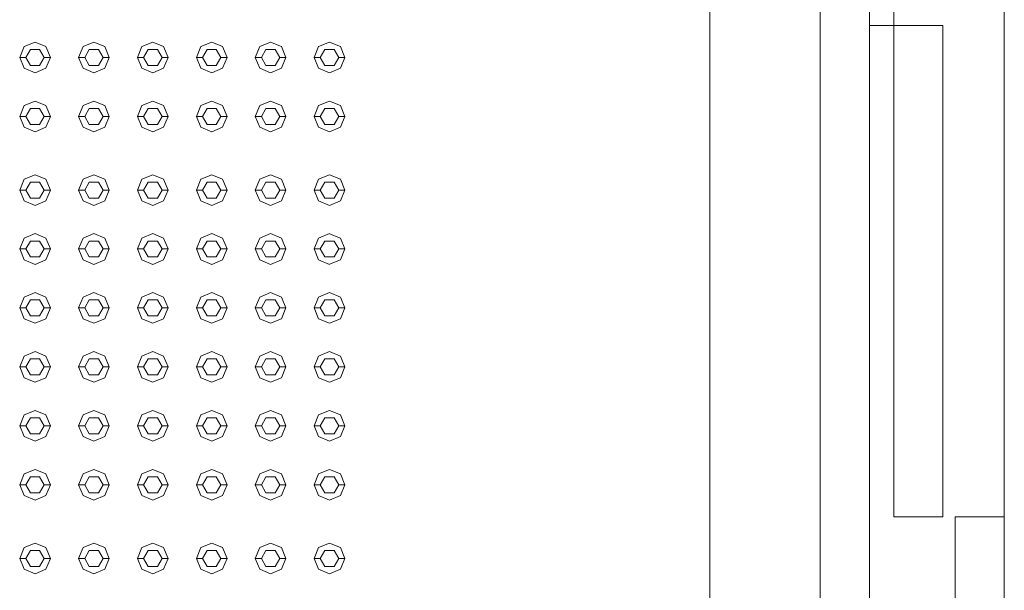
# Model space of a CAD drawing. Header units: millimetres. Extents: x -261 to 187, y -214 to 106.
# Tile 1035 of 1056: x -186.687 to -185.883, y 4.936 to 5.402. Entities that reach past the tile are written whole.
import ezdxf

# ---------------------------------------------------------------- set-up
doc = ezdxf.new("R2010")
doc.units = ezdxf.units.MM
doc.header["$LTSCALE"] = 0.005
doc.header["$MEASUREMENT"] = 0
doc.layers.add('IFC-Elemento construtivo genérico-Contorno', color=9, linetype='Continuous', lineweight=5)
doc.layers.add('IFC-Parede padrão-Contorno', color=9, linetype='Continuous', lineweight=5)

msp = doc.modelspace()

# ---------------------------------------------------------------- linework, layer by layer
at = {"layer": 'IFC-Elemento construtivo genérico-Contorno', "lineweight": 5}
for p, q in [((-185.88301, 4.59562), (-185.88301, 5.87305)), ((-186.03329, 4.44533), (-186.03329, 5.54744)), ((-185.99322, 4.44533), (-185.99322, 5.54743)), ((-185.97318, 5.39715), (-185.97318, 5.54298)), ((-185.99322, 5.39715), (-185.99293, 5.39715)), ((-185.99293, 5.39715), (-185.97318, 5.39715)), ((-185.97318, 5.39715), (-185.93429, 5.39715)), ((-185.97318, 5.38527), (-185.97318, 5.39715)), ((-185.93429, 5.39715), (-185.9331, 5.39715)), ((-185.9331, 5.00826), (-185.9331, 5.39715)), ((-186.68704, 5.37114), (-186.68337, 5.37999)), ((-186.68337, 5.37999), (-186.67452, 5.38366)), ((-186.67452, 5.38366), (-186.66566, 5.37999)), ((-186.66566, 5.37999), (-186.66199, 5.37114)), ((-186.63895, 5.37114), (-186.63528, 5.37999)), ((-186.63528, 5.37999), (-186.62642, 5.38366)), ((-186.62642, 5.38366), (-186.61757, 5.37999)), ((-186.61757, 5.37999), (-186.6139, 5.37114)), ((-186.59086, 5.37114), (-186.58719, 5.37999)), ((-186.58719, 5.37999), (-186.57833, 5.38366)), ((-186.57833, 5.38366), (-186.56948, 5.37999)), ((-186.56948, 5.37999), (-186.56581, 5.37114)), ((-186.54277, 5.37114), (-186.5391, 5.37999)), ((-186.5391, 5.37999), (-186.53024, 5.38366)), ((-186.53024, 5.38366), (-186.52139, 5.37999)), ((-186.52139, 5.37999), (-186.51772, 5.37114)), ((-186.49467, 5.37114), (-186.491, 5.37999)), ((-186.491, 5.37999), (-186.48215, 5.38366)), ((-186.48215, 5.38366), (-186.47329, 5.37999)), ((-186.47329, 5.37999), (-186.46963, 5.37114)), ((-186.44658, 5.37114), (-186.44291, 5.37999)), ((-186.44291, 5.37999), (-186.43406, 5.38366)), ((-186.43406, 5.38366), (-186.4252, 5.37999)), ((-186.4252, 5.37999), (-186.42153, 5.37114)), ((-185.97318, 4.99638), (-185.97318, 5.38527)), ((-186.68704, 5.37114), (-186.68203, 5.37114)), ((-186.68704, 5.37114), (-186.68337, 5.36228)), ((-186.68203, 5.37114), (-186.67827, 5.37764)), ((-186.68203, 5.37114), (-186.67827, 5.36463)), ((-186.67827, 5.37764), (-186.67076, 5.37764)), ((-186.67076, 5.37764), (-186.667, 5.37114)), ((-186.67076, 5.36463), (-186.667, 5.37114)), ((-186.667, 5.37114), (-186.66199, 5.37114)), ((-186.66566, 5.36228), (-186.66199, 5.37114)), ((-186.63895, 5.37114), (-186.63394, 5.37114)), ((-186.63895, 5.37114), (-186.63528, 5.36228)), ((-186.63394, 5.37114), (-186.63018, 5.37764)), ((-186.63394, 5.37114), (-186.63018, 5.36463)), ((-186.63018, 5.37764), (-186.62267, 5.37764)), ((-186.62267, 5.37764), (-186.61891, 5.37114)), ((-186.62267, 5.36463), (-186.61891, 5.37114)), ((-186.61891, 5.37114), (-186.6139, 5.37114)), ((-186.61757, 5.36228), (-186.6139, 5.37114)), ((-186.59086, 5.37114), (-186.58585, 5.37114)), ((-186.59086, 5.37114), (-186.58719, 5.36228)), ((-186.58585, 5.37114), (-186.58209, 5.37764)), ((-186.58585, 5.37114), (-186.58209, 5.36463)), ((-186.58209, 5.37764), (-186.57457, 5.37764)), ((-186.57457, 5.37764), (-186.57082, 5.37114)), ((-186.57457, 5.36463), (-186.57082, 5.37114)), ((-186.57082, 5.37114), (-186.56581, 5.37114)), ((-186.56948, 5.36228), (-186.56581, 5.37114)), ((-186.54277, 5.37114), (-186.53776, 5.37114)), ((-186.54277, 5.37114), (-186.5391, 5.36228)), ((-186.53776, 5.37114), (-186.534, 5.37764)), ((-186.53776, 5.37114), (-186.534, 5.36463)), ((-186.534, 5.37764), (-186.52649, 5.37764)), ((-186.52649, 5.37764), (-186.52273, 5.37114)), ((-186.52649, 5.36463), (-186.52273, 5.37114)), ((-186.52273, 5.37114), (-186.51772, 5.37114)), ((-186.52139, 5.36228), (-186.51772, 5.37114)), ((-186.49467, 5.37114), (-186.48966, 5.37114)), ((-186.49467, 5.37114), (-186.491, 5.36228)), ((-186.48966, 5.37114), (-186.48591, 5.37764)), ((-186.48966, 5.37114), (-186.48591, 5.36463)), ((-186.48591, 5.37764), (-186.47839, 5.37764)), ((-186.47839, 5.37764), (-186.47464, 5.37114)), ((-186.47839, 5.36463), (-186.47464, 5.37114)), ((-186.47464, 5.37114), (-186.46963, 5.37114)), ((-186.47329, 5.36228), (-186.46963, 5.37114)), ((-186.44658, 5.37114), (-186.44157, 5.37114)), ((-186.44658, 5.37114), (-186.44291, 5.36228)), ((-186.44157, 5.37114), (-186.43782, 5.37764)), ((-186.44157, 5.37114), (-186.43782, 5.36463)), ((-186.43782, 5.37764), (-186.4303, 5.37764)), ((-186.4303, 5.37764), (-186.42654, 5.37114)), ((-186.4303, 5.36463), (-186.42654, 5.37114)), ((-186.42654, 5.37114), (-186.42153, 5.37114)), ((-186.4252, 5.36228), (-186.42153, 5.37114)), ((-186.67827, 5.36463), (-186.67076, 5.36463)), ((-186.63018, 5.36463), (-186.62267, 5.36463)), ((-186.58209, 5.36463), (-186.57457, 5.36463)), ((-186.534, 5.36463), (-186.52649, 5.36463)), ((-186.48591, 5.36463), (-186.47839, 5.36463)), ((-186.43782, 5.36463), (-186.4303, 5.36463)), ((-186.68337, 5.36228), (-186.67452, 5.35861)), ((-186.67452, 5.35861), (-186.66566, 5.36228)), ((-186.63528, 5.36228), (-186.62642, 5.35861)), ((-186.62642, 5.35861), (-186.61757, 5.36228)), ((-186.58719, 5.36228), (-186.57833, 5.35861)), ((-186.57833, 5.35861), (-186.56948, 5.36228)), ((-186.5391, 5.36228), (-186.53024, 5.35861)), ((-186.53024, 5.35861), (-186.52139, 5.36228)), ((-186.491, 5.36228), (-186.48215, 5.35861)), ((-186.48215, 5.35861), (-186.47329, 5.36228)), ((-186.44291, 5.36228), (-186.43406, 5.35861)), ((-186.43406, 5.35861), (-186.4252, 5.36228)), ((-186.68704, 5.32305), (-186.68337, 5.3319)), ((-186.68337, 5.3319), (-186.67452, 5.33557)), ((-186.67452, 5.33557), (-186.66566, 5.3319)), ((-186.66566, 5.3319), (-186.66199, 5.32305)), ((-186.63895, 5.32305), (-186.63528, 5.3319)), ((-186.63528, 5.3319), (-186.62642, 5.33557)), ((-186.62642, 5.33557), (-186.61757, 5.3319)), ((-186.61757, 5.3319), (-186.6139, 5.32305)), ((-186.59086, 5.32305), (-186.58719, 5.3319)), ((-186.58719, 5.3319), (-186.57833, 5.33557)), ((-186.57833, 5.33557), (-186.56948, 5.3319)), ((-186.56948, 5.3319), (-186.56581, 5.32305)), ((-186.54277, 5.32305), (-186.5391, 5.3319)), ((-186.5391, 5.3319), (-186.53024, 5.33557)), ((-186.53024, 5.33557), (-186.52139, 5.3319)), ((-186.52139, 5.3319), (-186.51772, 5.32305)), ((-186.49467, 5.32305), (-186.491, 5.3319)), ((-186.491, 5.3319), (-186.48215, 5.33557)), ((-186.48215, 5.33557), (-186.47329, 5.3319)), ((-186.47329, 5.3319), (-186.46963, 5.32305)), ((-186.44658, 5.32305), (-186.44291, 5.3319)), ((-186.44291, 5.3319), (-186.43406, 5.33557)), ((-186.43399, 5.33554), (-186.4252, 5.3319)), ((-186.4252, 5.3319), (-186.42153, 5.32305)), ((-186.68704, 5.32305), (-186.68203, 5.32305)), ((-186.68704, 5.32305), (-186.68337, 5.31419)), ((-186.68203, 5.32305), (-186.67827, 5.32955)), ((-186.68203, 5.32305), (-186.67827, 5.31653)), ((-186.67827, 5.32955), (-186.67076, 5.32955)), ((-186.67076, 5.32955), (-186.667, 5.32305)), ((-186.67076, 5.31653), (-186.667, 5.32305)), ((-186.667, 5.32305), (-186.66199, 5.32305)), ((-186.66566, 5.31419), (-186.66199, 5.32305)), ((-186.63895, 5.32305), (-186.63394, 5.32305)), ((-186.63895, 5.32305), (-186.63528, 5.31419)), ((-186.63394, 5.32305), (-186.63018, 5.32955)), ((-186.63394, 5.32305), (-186.63018, 5.31653)), ((-186.63018, 5.32955), (-186.62267, 5.32955)), ((-186.62267, 5.32955), (-186.61891, 5.32305)), ((-186.62267, 5.31653), (-186.61891, 5.32305)), ((-186.61891, 5.32305), (-186.6139, 5.32305)), ((-186.61757, 5.31419), (-186.6139, 5.32305)), ((-186.59086, 5.32305), (-186.58585, 5.32305)), ((-186.59086, 5.32305), (-186.58719, 5.31419)), ((-186.58585, 5.32305), (-186.58209, 5.32955)), ((-186.58585, 5.32305), (-186.58209, 5.31653)), ((-186.58209, 5.32955), (-186.57457, 5.32955)), ((-186.57457, 5.32955), (-186.57082, 5.32305)), ((-186.57457, 5.31653), (-186.57082, 5.32305)), ((-186.57082, 5.32305), (-186.56581, 5.32305)), ((-186.56948, 5.31419), (-186.56581, 5.32305)), ((-186.54277, 5.32305), (-186.53776, 5.32305)), ((-186.54277, 5.32305), (-186.5391, 5.31419)), ((-186.53776, 5.32305), (-186.534, 5.32955)), ((-186.53776, 5.32305), (-186.534, 5.31653)), ((-186.534, 5.32955), (-186.52649, 5.32955)), ((-186.52649, 5.32955), (-186.52273, 5.32305)), ((-186.52649, 5.31653), (-186.52273, 5.32305)), ((-186.52273, 5.32305), (-186.51772, 5.32305)), ((-186.52139, 5.31419), (-186.51772, 5.32305)), ((-186.49467, 5.32305), (-186.48966, 5.32305)), ((-186.49467, 5.32305), (-186.491, 5.31419)), ((-186.48966, 5.32305), (-186.48591, 5.32955)), ((-186.48966, 5.32305), (-186.48591, 5.31653)), ((-186.48591, 5.32955), (-186.47839, 5.32955)), ((-186.47839, 5.32955), (-186.47464, 5.32305)), ((-186.47839, 5.31653), (-186.47464, 5.32305)), ((-186.47464, 5.32305), (-186.46963, 5.32305)), ((-186.47329, 5.31419), (-186.46963, 5.32305)), ((-186.44658, 5.32305), (-186.44157, 5.32305)), ((-186.44658, 5.32305), (-186.44291, 5.31419)), ((-186.44157, 5.32305), (-186.43782, 5.32955)), ((-186.44157, 5.32305), (-186.43782, 5.31653)), ((-186.43782, 5.32955), (-186.4303, 5.32955)), ((-186.4303, 5.32955), (-186.42654, 5.32305)), ((-186.4303, 5.31653), (-186.42654, 5.32305)), ((-186.42654, 5.32305), (-186.42153, 5.32305)), ((-186.4252, 5.31419), (-186.42153, 5.32305)), ((-186.67827, 5.31653), (-186.67076, 5.31653)), ((-186.63018, 5.31653), (-186.62267, 5.31653)), ((-186.58209, 5.31653), (-186.57457, 5.31653)), ((-186.534, 5.31653), (-186.52649, 5.31653)), ((-186.48591, 5.31653), (-186.47839, 5.31653)), ((-186.43782, 5.31653), (-186.4303, 5.31653)), ((-186.68337, 5.31419), (-186.67452, 5.31052)), ((-186.67452, 5.31052), (-186.66566, 5.31419)), ((-186.63528, 5.31419), (-186.62642, 5.31052)), ((-186.62642, 5.31052), (-186.61757, 5.31419)), ((-186.58719, 5.31419), (-186.57833, 5.31052)), ((-186.57833, 5.31052), (-186.56948, 5.31419)), ((-186.5391, 5.31419), (-186.53024, 5.31052)), ((-186.53024, 5.31052), (-186.52139, 5.31419)), ((-186.491, 5.31419), (-186.48215, 5.31052)), ((-186.48215, 5.31052), (-186.47329, 5.31419)), ((-186.44291, 5.31419), (-186.43406, 5.31052)), ((-186.43406, 5.31052), (-186.4252, 5.31419)), ((-186.68337, 5.27179), (-186.67452, 5.27546)), ((-186.67452, 5.27546), (-186.66566, 5.27179)), ((-186.63528, 5.27179), (-186.62642, 5.27546)), ((-186.62642, 5.27546), (-186.61757, 5.27179)), ((-186.58719, 5.27179), (-186.57833, 5.27546)), ((-186.57833, 5.27546), (-186.56948, 5.27179)), ((-186.5391, 5.27179), (-186.53024, 5.27546)), ((-186.53024, 5.27546), (-186.52139, 5.27179)), ((-186.491, 5.27179), (-186.48215, 5.27546)), ((-186.48215, 5.27546), (-186.47329, 5.27179)), ((-186.44291, 5.27179), (-186.43406, 5.27546)), ((-186.43399, 5.27543), (-186.4252, 5.27179)), ((-186.68704, 5.26293), (-186.68337, 5.27179)), ((-186.68203, 5.26293), (-186.67827, 5.26944)), ((-186.67827, 5.26944), (-186.67076, 5.26944)), ((-186.67076, 5.26944), (-186.667, 5.26293)), ((-186.66566, 5.27179), (-186.66199, 5.26293)), ((-186.63895, 5.26293), (-186.63528, 5.27179)), ((-186.63394, 5.26293), (-186.63018, 5.26944)), ((-186.63018, 5.26944), (-186.62267, 5.26944)), ((-186.62267, 5.26944), (-186.61891, 5.26293)), ((-186.61757, 5.27179), (-186.6139, 5.26293)), ((-186.59086, 5.26293), (-186.58719, 5.27179)), ((-186.58585, 5.26293), (-186.58209, 5.26944)), ((-186.58209, 5.26944), (-186.57457, 5.26944)), ((-186.57457, 5.26944), (-186.57082, 5.26293)), ((-186.56948, 5.27179), (-186.56581, 5.26293)), ((-186.54277, 5.26293), (-186.5391, 5.27179)), ((-186.53776, 5.26293), (-186.534, 5.26944)), ((-186.534, 5.26944), (-186.52649, 5.26944)), ((-186.52649, 5.26944), (-186.52273, 5.26293)), ((-186.52139, 5.27179), (-186.51772, 5.26293)), ((-186.49467, 5.26293), (-186.491, 5.27179)), ((-186.48966, 5.26293), (-186.48591, 5.26944)), ((-186.48591, 5.26944), (-186.47839, 5.26944)), ((-186.47839, 5.26944), (-186.47464, 5.26293)), ((-186.47329, 5.27179), (-186.46963, 5.26293)), ((-186.44658, 5.26293), (-186.44291, 5.27179)), ((-186.44157, 5.26293), (-186.43782, 5.26944)), ((-186.43782, 5.26944), (-186.4303, 5.26944)), ((-186.4303, 5.26944), (-186.42654, 5.26293)), ((-186.4252, 5.27179), (-186.42153, 5.26293)), ((-186.68704, 5.26293), (-186.68203, 5.26293)), ((-186.68704, 5.26293), (-186.68337, 5.25407)), ((-186.68203, 5.26293), (-186.67827, 5.25642)), ((-186.67076, 5.25642), (-186.667, 5.26293)), ((-186.667, 5.26293), (-186.66199, 5.26293)), ((-186.66566, 5.25407), (-186.66199, 5.26293)), ((-186.63895, 5.26293), (-186.63394, 5.26293)), ((-186.63895, 5.26293), (-186.63528, 5.25407)), ((-186.63394, 5.26293), (-186.63018, 5.25642)), ((-186.62267, 5.25642), (-186.61891, 5.26293)), ((-186.61891, 5.26293), (-186.6139, 5.26293)), ((-186.61757, 5.25407), (-186.6139, 5.26293)), ((-186.59086, 5.26293), (-186.58585, 5.26293)), ((-186.59086, 5.26293), (-186.58719, 5.25407)), ((-186.58585, 5.26293), (-186.58209, 5.25642)), ((-186.57457, 5.25642), (-186.57082, 5.26293)), ((-186.57082, 5.26293), (-186.56581, 5.26293)), ((-186.56948, 5.25407), (-186.56581, 5.26293)), ((-186.54277, 5.26293), (-186.53776, 5.26293)), ((-186.54277, 5.26293), (-186.5391, 5.25407)), ((-186.53776, 5.26293), (-186.534, 5.25642)), ((-186.52649, 5.25642), (-186.52273, 5.26293)), ((-186.52273, 5.26293), (-186.51772, 5.26293)), ((-186.52139, 5.25407), (-186.51772, 5.26293)), ((-186.49467, 5.26293), (-186.48966, 5.26293)), ((-186.49467, 5.26293), (-186.491, 5.25407)), ((-186.48966, 5.26293), (-186.48591, 5.25642)), ((-186.47839, 5.25642), (-186.47464, 5.26293)), ((-186.47464, 5.26293), (-186.46963, 5.26293)), ((-186.47329, 5.25407), (-186.46963, 5.26293)), ((-186.44658, 5.26293), (-186.44157, 5.26293)), ((-186.44658, 5.26293), (-186.44291, 5.25407)), ((-186.44157, 5.26293), (-186.43782, 5.25642)), ((-186.4303, 5.25642), (-186.42654, 5.26293)), ((-186.42654, 5.26293), (-186.42153, 5.26293)), ((-186.4252, 5.25407), (-186.42153, 5.26293)), ((-186.68337, 5.25407), (-186.67452, 5.25041)), ((-186.67827, 5.25642), (-186.67076, 5.25642)), ((-186.67452, 5.25041), (-186.66566, 5.25407)), ((-186.63528, 5.25407), (-186.62642, 5.25041)), ((-186.63018, 5.25642), (-186.62267, 5.25642)), ((-186.62642, 5.25041), (-186.61757, 5.25407)), ((-186.58719, 5.25407), (-186.57833, 5.25041)), ((-186.58209, 5.25642), (-186.57457, 5.25642)), ((-186.57833, 5.25041), (-186.56948, 5.25407)), ((-186.5391, 5.25407), (-186.53024, 5.25041)), ((-186.534, 5.25642), (-186.52649, 5.25642)), ((-186.53024, 5.25041), (-186.52139, 5.25407)), ((-186.491, 5.25407), (-186.48215, 5.25041)), ((-186.48591, 5.25642), (-186.47839, 5.25642)), ((-186.48215, 5.25041), (-186.47329, 5.25407)), ((-186.44291, 5.25407), (-186.43406, 5.25041)), ((-186.43782, 5.25642), (-186.4303, 5.25642)), ((-186.43399, 5.25043), (-186.4252, 5.25407)), ((-186.68337, 5.22369), (-186.67452, 5.22736)), ((-186.67452, 5.22736), (-186.66566, 5.22369)), ((-186.63528, 5.22369), (-186.62642, 5.22736)), ((-186.62642, 5.22736), (-186.61757, 5.22369)), ((-186.58719, 5.22369), (-186.57833, 5.22736)), ((-186.57833, 5.22736), (-186.56948, 5.22369)), ((-186.5391, 5.22369), (-186.53024, 5.22736)), ((-186.53024, 5.22736), (-186.52139, 5.22369)), ((-186.491, 5.22369), (-186.48215, 5.22736)), ((-186.48215, 5.22736), (-186.47329, 5.22369)), ((-186.44291, 5.22369), (-186.43406, 5.22736)), ((-186.43399, 5.22733), (-186.4252, 5.22369)), ((-186.68704, 5.21484), (-186.68337, 5.22369)), ((-186.68203, 5.21484), (-186.67827, 5.22134)), ((-186.67827, 5.22134), (-186.67076, 5.22134)), ((-186.67076, 5.22134), (-186.667, 5.21484)), ((-186.66566, 5.22369), (-186.66199, 5.21484)), ((-186.63895, 5.21484), (-186.63528, 5.22369)), ((-186.63394, 5.21484), (-186.63018, 5.22134)), ((-186.63018, 5.22134), (-186.62267, 5.22134)), ((-186.62267, 5.22134), (-186.61891, 5.21484)), ((-186.61757, 5.22369), (-186.6139, 5.21484)), ((-186.59086, 5.21484), (-186.58719, 5.22369)), ((-186.58585, 5.21484), (-186.58209, 5.22134)), ((-186.58209, 5.22134), (-186.57457, 5.22134)), ((-186.57457, 5.22134), (-186.57082, 5.21484)), ((-186.56948, 5.22369), (-186.56581, 5.21484)), ((-186.54277, 5.21484), (-186.5391, 5.22369)), ((-186.53776, 5.21484), (-186.534, 5.22134)), ((-186.534, 5.22134), (-186.52649, 5.22134)), ((-186.52649, 5.22134), (-186.52273, 5.21484)), ((-186.52139, 5.22369), (-186.51772, 5.21484)), ((-186.49467, 5.21484), (-186.491, 5.22369)), ((-186.48966, 5.21484), (-186.48591, 5.22134)), ((-186.48591, 5.22134), (-186.47839, 5.22134)), ((-186.47839, 5.22134), (-186.47464, 5.21484)), ((-186.47329, 5.22369), (-186.46963, 5.21484)), ((-186.44658, 5.21484), (-186.44291, 5.22369)), ((-186.44157, 5.21484), (-186.43782, 5.22134)), ((-186.43782, 5.22134), (-186.4303, 5.22134)), ((-186.4303, 5.22134), (-186.42654, 5.21484)), ((-186.4252, 5.22369), (-186.42153, 5.21484)), ((-186.68704, 5.21484), (-186.68203, 5.21484)), ((-186.68704, 5.21484), (-186.68337, 5.20598)), ((-186.68203, 5.21484), (-186.67827, 5.20833)), ((-186.67076, 5.20833), (-186.667, 5.21484)), ((-186.667, 5.21484), (-186.66199, 5.21484)), ((-186.66566, 5.20598), (-186.66199, 5.21484)), ((-186.63895, 5.21484), (-186.63394, 5.21484)), ((-186.63895, 5.21484), (-186.63528, 5.20598)), ((-186.63394, 5.21484), (-186.63018, 5.20833)), ((-186.62267, 5.20833), (-186.61891, 5.21484)), ((-186.61891, 5.21484), (-186.6139, 5.21484)), ((-186.61757, 5.20598), (-186.6139, 5.21484)), ((-186.59086, 5.21484), (-186.58585, 5.21484)), ((-186.59086, 5.21484), (-186.58719, 5.20598)), ((-186.58585, 5.21484), (-186.58209, 5.20833)), ((-186.57457, 5.20833), (-186.57082, 5.21484)), ((-186.57082, 5.21484), (-186.56581, 5.21484)), ((-186.56948, 5.20598), (-186.56581, 5.21484)), ((-186.54277, 5.21484), (-186.53776, 5.21484)), ((-186.54277, 5.21484), (-186.5391, 5.20598)), ((-186.53776, 5.21484), (-186.534, 5.20833)), ((-186.52649, 5.20833), (-186.52273, 5.21484)), ((-186.52273, 5.21484), (-186.51772, 5.21484)), ((-186.52139, 5.20598), (-186.51772, 5.21484)), ((-186.49467, 5.21484), (-186.48966, 5.21484)), ((-186.49467, 5.21484), (-186.491, 5.20598)), ((-186.48966, 5.21484), (-186.48591, 5.20833)), ((-186.47839, 5.20833), (-186.47464, 5.21484)), ((-186.47464, 5.21484), (-186.46963, 5.21484)), ((-186.47329, 5.20598), (-186.46963, 5.21484)), ((-186.44658, 5.21484), (-186.44157, 5.21484)), ((-186.44658, 5.21484), (-186.44291, 5.20598)), ((-186.44157, 5.21484), (-186.43782, 5.20833)), ((-186.4303, 5.20833), (-186.42654, 5.21484)), ((-186.42654, 5.21484), (-186.42153, 5.21484)), ((-186.4252, 5.20598), (-186.42153, 5.21484)), ((-186.68337, 5.20598), (-186.67452, 5.20231)), ((-186.67827, 5.20833), (-186.67076, 5.20833)), ((-186.67452, 5.20231), (-186.66566, 5.20598)), ((-186.63528, 5.20598), (-186.62642, 5.20231)), ((-186.63018, 5.20833), (-186.62267, 5.20833)), ((-186.62642, 5.20231), (-186.61757, 5.20598)), ((-186.58719, 5.20598), (-186.57833, 5.20231)), ((-186.58209, 5.20833), (-186.57457, 5.20833)), ((-186.57833, 5.20231), (-186.56948, 5.20598)), ((-186.5391, 5.20598), (-186.53024, 5.20231)), ((-186.534, 5.20833), (-186.52649, 5.20833)), ((-186.53024, 5.20231), (-186.52139, 5.20598)), ((-186.491, 5.20598), (-186.48215, 5.20231)), ((-186.48591, 5.20833), (-186.47839, 5.20833)), ((-186.48215, 5.20231), (-186.47329, 5.20598)), ((-186.44291, 5.20598), (-186.43406, 5.20231)), ((-186.43782, 5.20833), (-186.4303, 5.20833)), ((-186.43399, 5.20234), (-186.4252, 5.20598)), ((-186.68337, 5.1756), (-186.67452, 5.17927)), ((-186.67452, 5.17927), (-186.66566, 5.1756)), ((-186.63528, 5.1756), (-186.62642, 5.17927)), ((-186.62642, 5.17927), (-186.61757, 5.1756)), ((-186.58719, 5.1756), (-186.57833, 5.17927)), ((-186.57833, 5.17927), (-186.56948, 5.1756)), ((-186.5391, 5.1756), (-186.53024, 5.17927)), ((-186.53024, 5.17927), (-186.52139, 5.1756)), ((-186.491, 5.1756), (-186.48215, 5.17927)), ((-186.48215, 5.17927), (-186.47329, 5.1756)), ((-186.44291, 5.1756), (-186.43406, 5.17927)), ((-186.43399, 5.17924), (-186.4252, 5.1756)), ((-186.68704, 5.16675), (-186.68337, 5.1756)), ((-186.68203, 5.16675), (-186.67827, 5.17325)), ((-186.67827, 5.17325), (-186.67076, 5.17325)), ((-186.67076, 5.17325), (-186.667, 5.16675)), ((-186.66566, 5.1756), (-186.66199, 5.16675)), ((-186.63895, 5.16675), (-186.63528, 5.1756)), ((-186.63394, 5.16675), (-186.63018, 5.17325)), ((-186.63018, 5.17325), (-186.62267, 5.17325)), ((-186.62267, 5.17325), (-186.61891, 5.16675)), ((-186.61757, 5.1756), (-186.6139, 5.16675)), ((-186.59086, 5.16675), (-186.58719, 5.1756)), ((-186.58585, 5.16675), (-186.58209, 5.17325)), ((-186.58209, 5.17325), (-186.57457, 5.17325)), ((-186.57457, 5.17325), (-186.57082, 5.16675)), ((-186.56948, 5.1756), (-186.56581, 5.16675)), ((-186.54277, 5.16675), (-186.5391, 5.1756)), ((-186.53776, 5.16675), (-186.534, 5.17325)), ((-186.534, 5.17325), (-186.52649, 5.17325)), ((-186.52649, 5.17325), (-186.52273, 5.16675)), ((-186.52139, 5.1756), (-186.51772, 5.16675)), ((-186.49467, 5.16675), (-186.491, 5.1756)), ((-186.48966, 5.16675), (-186.48591, 5.17325)), ((-186.48591, 5.17325), (-186.47839, 5.17325)), ((-186.47839, 5.17325), (-186.47464, 5.16675)), ((-186.47329, 5.1756), (-186.46963, 5.16675)), ((-186.44658, 5.16675), (-186.44291, 5.1756)), ((-186.44157, 5.16675), (-186.43782, 5.17325)), ((-186.43782, 5.17325), (-186.4303, 5.17325)), ((-186.4303, 5.17325), (-186.42654, 5.16675)), ((-186.4252, 5.1756), (-186.42153, 5.16675)), ((-186.68704, 5.16675), (-186.68203, 5.16675)), ((-186.68704, 5.16675), (-186.68337, 5.15789)), ((-186.68203, 5.16675), (-186.67827, 5.16024)), ((-186.67076, 5.16024), (-186.667, 5.16675)), ((-186.667, 5.16675), (-186.66199, 5.16675)), ((-186.66566, 5.15789), (-186.66199, 5.16675)), ((-186.63895, 5.16675), (-186.63394, 5.16675)), ((-186.63895, 5.16675), (-186.63528, 5.15789)), ((-186.63394, 5.16675), (-186.63018, 5.16024)), ((-186.62267, 5.16024), (-186.61891, 5.16675)), ((-186.61891, 5.16675), (-186.6139, 5.16675)), ((-186.61757, 5.15789), (-186.6139, 5.16675)), ((-186.59086, 5.16675), (-186.58585, 5.16675)), ((-186.59086, 5.16675), (-186.58719, 5.15789)), ((-186.58585, 5.16675), (-186.58209, 5.16024)), ((-186.57457, 5.16024), (-186.57082, 5.16675)), ((-186.57082, 5.16675), (-186.56581, 5.16675)), ((-186.56948, 5.15789), (-186.56581, 5.16675)), ((-186.54277, 5.16675), (-186.53776, 5.16675)), ((-186.54277, 5.16675), (-186.5391, 5.15789)), ((-186.53776, 5.16675), (-186.534, 5.16024)), ((-186.52649, 5.16024), (-186.52273, 5.16675)), ((-186.52273, 5.16675), (-186.51772, 5.16675)), ((-186.52139, 5.15789), (-186.51772, 5.16675)), ((-186.49467, 5.16675), (-186.48966, 5.16675)), ((-186.49467, 5.16675), (-186.491, 5.15789)), ((-186.48966, 5.16675), (-186.48591, 5.16024)), ((-186.47839, 5.16024), (-186.47464, 5.16675)), ((-186.47464, 5.16675), (-186.46963, 5.16675)), ((-186.47329, 5.15789), (-186.46963, 5.16675)), ((-186.44658, 5.16675), (-186.44157, 5.16675)), ((-186.44658, 5.16675), (-186.44291, 5.15789)), ((-186.44157, 5.16675), (-186.43782, 5.16024)), ((-186.4303, 5.16024), (-186.42654, 5.16675)), ((-186.42654, 5.16675), (-186.42153, 5.16675)), ((-186.4252, 5.15789), (-186.42153, 5.16675)), ((-186.68337, 5.15789), (-186.67452, 5.15422)), ((-186.67827, 5.16024), (-186.67076, 5.16024)), ((-186.67452, 5.15422), (-186.66566, 5.15789)), ((-186.63528, 5.15789), (-186.62642, 5.15422)), ((-186.63018, 5.16024), (-186.62267, 5.16024)), ((-186.62642, 5.15422), (-186.61757, 5.15789)), ((-186.58719, 5.15789), (-186.57833, 5.15422)), ((-186.58209, 5.16024), (-186.57457, 5.16024)), ((-186.57833, 5.15422), (-186.56948, 5.15789)), ((-186.5391, 5.15789), (-186.53024, 5.15422)), ((-186.534, 5.16024), (-186.52649, 5.16024)), ((-186.53024, 5.15422), (-186.52139, 5.15789)), ((-186.491, 5.15789), (-186.48215, 5.15422)), ((-186.48591, 5.16024), (-186.47839, 5.16024)), ((-186.48215, 5.15422), (-186.47329, 5.15789)), ((-186.44291, 5.15789), (-186.43406, 5.15422)), ((-186.43782, 5.16024), (-186.4303, 5.16024)), ((-186.43399, 5.15425), (-186.4252, 5.15789)), ((-186.68337, 5.12751), (-186.67452, 5.13118)), ((-186.67452, 5.13118), (-186.66566, 5.12751)), ((-186.63528, 5.12751), (-186.62642, 5.13118)), ((-186.62642, 5.13118), (-186.61757, 5.12751)), ((-186.58719, 5.12751), (-186.57833, 5.13118)), ((-186.57833, 5.13118), (-186.56948, 5.12751)), ((-186.5391, 5.12751), (-186.53024, 5.13118)), ((-186.53024, 5.13118), (-186.52139, 5.12751)), ((-186.491, 5.12751), (-186.48215, 5.13118)), ((-186.48215, 5.13118), (-186.47329, 5.12751)), ((-186.44291, 5.12751), (-186.43406, 5.13118)), ((-186.43399, 5.13115), (-186.4252, 5.12751)), ((-186.68704, 5.11865), (-186.68337, 5.12751)), ((-186.68203, 5.11865), (-186.67827, 5.12516)), ((-186.67827, 5.12516), (-186.67076, 5.12516)), ((-186.67076, 5.12516), (-186.667, 5.11865)), ((-186.66566, 5.12751), (-186.66199, 5.11865)), ((-186.63895, 5.11865), (-186.63528, 5.12751)), ((-186.63394, 5.11865), (-186.63018, 5.12516)), ((-186.63018, 5.12516), (-186.62267, 5.12516)), ((-186.62267, 5.12516), (-186.61891, 5.11865)), ((-186.61757, 5.12751), (-186.6139, 5.11865)), ((-186.59086, 5.11865), (-186.58719, 5.12751)), ((-186.58585, 5.11865), (-186.58209, 5.12516)), ((-186.58209, 5.12516), (-186.57457, 5.12516)), ((-186.57457, 5.12516), (-186.57082, 5.11865)), ((-186.56948, 5.12751), (-186.56581, 5.11865)), ((-186.54277, 5.11865), (-186.5391, 5.12751)), ((-186.53776, 5.11865), (-186.534, 5.12516)), ((-186.534, 5.12516), (-186.52649, 5.12516)), ((-186.52649, 5.12516), (-186.52273, 5.11865)), ((-186.52139, 5.12751), (-186.51772, 5.11865)), ((-186.49467, 5.11865), (-186.491, 5.12751)), ((-186.48966, 5.11865), (-186.48591, 5.12516)), ((-186.48591, 5.12516), (-186.47839, 5.12516)), ((-186.47839, 5.12516), (-186.47464, 5.11865)), ((-186.47329, 5.12751), (-186.46963, 5.11865)), ((-186.44658, 5.11865), (-186.44291, 5.12751)), ((-186.44157, 5.11865), (-186.43782, 5.12516)), ((-186.43782, 5.12516), (-186.4303, 5.12516)), ((-186.4303, 5.12516), (-186.42654, 5.11865)), ((-186.4252, 5.12751), (-186.42153, 5.11865)), ((-186.68704, 5.11865), (-186.68203, 5.11865)), ((-186.68704, 5.11865), (-186.68337, 5.1098)), ((-186.68203, 5.11865), (-186.67827, 5.11215)), ((-186.67076, 5.11215), (-186.667, 5.11865)), ((-186.667, 5.11865), (-186.66199, 5.11865)), ((-186.66566, 5.1098), (-186.66199, 5.11865)), ((-186.63895, 5.11865), (-186.63394, 5.11865)), ((-186.63895, 5.11865), (-186.63528, 5.1098)), ((-186.63394, 5.11865), (-186.63018, 5.11215)), ((-186.62267, 5.11215), (-186.61891, 5.11865)), ((-186.61891, 5.11865), (-186.6139, 5.11865)), ((-186.61757, 5.1098), (-186.6139, 5.11865)), ((-186.59086, 5.11865), (-186.58585, 5.11865)), ((-186.59086, 5.11865), (-186.58719, 5.1098)), ((-186.58585, 5.11865), (-186.58209, 5.11215)), ((-186.57457, 5.11215), (-186.57082, 5.11865)), ((-186.57082, 5.11865), (-186.56581, 5.11865)), ((-186.56948, 5.1098), (-186.56581, 5.11865)), ((-186.54277, 5.11865), (-186.53776, 5.11865)), ((-186.54277, 5.11865), (-186.5391, 5.1098)), ((-186.53776, 5.11865), (-186.534, 5.11215)), ((-186.52649, 5.11215), (-186.52273, 5.11865)), ((-186.52273, 5.11865), (-186.51772, 5.11865)), ((-186.52139, 5.1098), (-186.51772, 5.11865)), ((-186.49467, 5.11865), (-186.48966, 5.11865)), ((-186.49467, 5.11865), (-186.491, 5.1098)), ((-186.48966, 5.11865), (-186.48591, 5.11215)), ((-186.47839, 5.11215), (-186.47464, 5.11865)), ((-186.47464, 5.11865), (-186.46963, 5.11865)), ((-186.47329, 5.1098), (-186.46963, 5.11865)), ((-186.44658, 5.11865), (-186.44157, 5.11865)), ((-186.44658, 5.11865), (-186.44291, 5.1098)), ((-186.44157, 5.11865), (-186.43782, 5.11215)), ((-186.4303, 5.11215), (-186.42654, 5.11865)), ((-186.42654, 5.11865), (-186.42153, 5.11865)), ((-186.4252, 5.1098), (-186.42153, 5.11865)), ((-186.68337, 5.1098), (-186.67452, 5.10613)), ((-186.67827, 5.11215), (-186.67076, 5.11215)), ((-186.67452, 5.10613), (-186.66566, 5.1098)), ((-186.63528, 5.1098), (-186.62642, 5.10613)), ((-186.63018, 5.11215), (-186.62267, 5.11215)), ((-186.62642, 5.10613), (-186.61757, 5.1098)), ((-186.58719, 5.1098), (-186.57833, 5.10613)), ((-186.58209, 5.11215), (-186.57457, 5.11215)), ((-186.57833, 5.10613), (-186.56948, 5.1098)), ((-186.5391, 5.1098), (-186.53024, 5.10613)), ((-186.534, 5.11215), (-186.52649, 5.11215)), ((-186.53024, 5.10613), (-186.52139, 5.1098)), ((-186.491, 5.1098), (-186.48215, 5.10613)), ((-186.48591, 5.11215), (-186.47839, 5.11215)), ((-186.48215, 5.10613), (-186.47329, 5.1098)), ((-186.44291, 5.1098), (-186.43406, 5.10613)), ((-186.43782, 5.11215), (-186.4303, 5.11215)), ((-186.43399, 5.10615), (-186.4252, 5.1098)), ((-186.68337, 5.07942), (-186.67452, 5.08309)), ((-186.67452, 5.08309), (-186.66566, 5.07942)), ((-186.63528, 5.07942), (-186.62642, 5.08309)), ((-186.62642, 5.08309), (-186.61757, 5.07942)), ((-186.58719, 5.07942), (-186.57833, 5.08309)), ((-186.57833, 5.08309), (-186.56948, 5.07942)), ((-186.5391, 5.07942), (-186.53024, 5.08309)), ((-186.53024, 5.08309), (-186.52139, 5.07942)), ((-186.491, 5.07942), (-186.48215, 5.08309)), ((-186.48215, 5.08309), (-186.47329, 5.07942)), ((-186.44291, 5.07942), (-186.43406, 5.08309)), ((-186.43406, 5.08309), (-186.4252, 5.07942)), ((-186.68704, 5.07056), (-186.68337, 5.07942)), ((-186.68203, 5.07056), (-186.67827, 5.07707)), ((-186.67827, 5.07707), (-186.67076, 5.07707)), ((-186.67076, 5.07707), (-186.667, 5.07056)), ((-186.66566, 5.07942), (-186.66199, 5.07056)), ((-186.63895, 5.07056), (-186.63528, 5.07942)), ((-186.63394, 5.07056), (-186.63018, 5.07707)), ((-186.63018, 5.07707), (-186.62267, 5.07707)), ((-186.62267, 5.07707), (-186.61891, 5.07056)), ((-186.61757, 5.07942), (-186.6139, 5.07056)), ((-186.59086, 5.07056), (-186.58719, 5.07942)), ((-186.58585, 5.07056), (-186.58209, 5.07707)), ((-186.58209, 5.07707), (-186.57457, 5.07707)), ((-186.57457, 5.07707), (-186.57082, 5.07056)), ((-186.56948, 5.07942), (-186.56581, 5.07056)), ((-186.54277, 5.07056), (-186.5391, 5.07942)), ((-186.53776, 5.07056), (-186.534, 5.07707)), ((-186.534, 5.07707), (-186.52649, 5.07707)), ((-186.52649, 5.07707), (-186.52273, 5.07056)), ((-186.52139, 5.07942), (-186.51772, 5.07056)), ((-186.49467, 5.07056), (-186.491, 5.07942)), ((-186.48966, 5.07056), (-186.48591, 5.07707)), ((-186.48591, 5.07707), (-186.47839, 5.07707)), ((-186.47839, 5.07707), (-186.47464, 5.07056)), ((-186.47329, 5.07942), (-186.46963, 5.07056)), ((-186.44658, 5.07056), (-186.44291, 5.07942)), ((-186.44157, 5.07056), (-186.43782, 5.07707)), ((-186.43782, 5.07707), (-186.4303, 5.07707)), ((-186.4303, 5.07707), (-186.42654, 5.07056)), ((-186.4252, 5.07942), (-186.42153, 5.07056)), ((-186.68704, 5.07056), (-186.68203, 5.07056)), ((-186.68704, 5.07056), (-186.68337, 5.06171)), ((-186.68203, 5.07056), (-186.67827, 5.06406)), ((-186.67076, 5.06406), (-186.667, 5.07056)), ((-186.667, 5.07056), (-186.66199, 5.07056)), ((-186.66566, 5.06171), (-186.66199, 5.07056)), ((-186.63895, 5.07056), (-186.63394, 5.07056)), ((-186.63895, 5.07056), (-186.63528, 5.06171)), ((-186.63394, 5.07056), (-186.63018, 5.06406)), ((-186.62267, 5.06406), (-186.61891, 5.07056)), ((-186.61891, 5.07056), (-186.6139, 5.07056)), ((-186.61757, 5.06171), (-186.6139, 5.07056)), ((-186.59086, 5.07056), (-186.58585, 5.07056)), ((-186.59086, 5.07056), (-186.58719, 5.06171)), ((-186.58585, 5.07056), (-186.58209, 5.06406)), ((-186.57457, 5.06406), (-186.57082, 5.07056)), ((-186.57082, 5.07056), (-186.56581, 5.07056)), ((-186.56948, 5.06171), (-186.56581, 5.07056)), ((-186.54277, 5.07056), (-186.53776, 5.07056)), ((-186.54277, 5.07056), (-186.5391, 5.06171)), ((-186.53776, 5.07056), (-186.534, 5.06406)), ((-186.52649, 5.06406), (-186.52273, 5.07056)), ((-186.52273, 5.07056), (-186.51772, 5.07056)), ((-186.52139, 5.06171), (-186.51772, 5.07056)), ((-186.49467, 5.07056), (-186.48966, 5.07056)), ((-186.49467, 5.07056), (-186.491, 5.06171)), ((-186.48966, 5.07056), (-186.48591, 5.06406)), ((-186.47839, 5.06406), (-186.47464, 5.07056)), ((-186.47464, 5.07056), (-186.46963, 5.07056)), ((-186.47329, 5.06171), (-186.46963, 5.07056)), ((-186.44658, 5.07056), (-186.44157, 5.07056)), ((-186.44658, 5.07056), (-186.44291, 5.06171)), ((-186.44157, 5.07056), (-186.43782, 5.06406)), ((-186.4303, 5.06406), (-186.42654, 5.07056)), ((-186.42654, 5.07056), (-186.42153, 5.07056)), ((-186.4252, 5.06171), (-186.42153, 5.07056)), ((-186.68337, 5.06171), (-186.67452, 5.05804)), ((-186.67827, 5.06406), (-186.67076, 5.06406)), ((-186.67452, 5.05804), (-186.66566, 5.06171)), ((-186.63528, 5.06171), (-186.62642, 5.05804)), ((-186.63018, 5.06406), (-186.62267, 5.06406)), ((-186.62642, 5.05804), (-186.61757, 5.06171)), ((-186.58719, 5.06171), (-186.57833, 5.05804)), ((-186.58209, 5.06406), (-186.57457, 5.06406)), ((-186.57833, 5.05804), (-186.56948, 5.06171)), ((-186.5391, 5.06171), (-186.53024, 5.05804)), ((-186.534, 5.06406), (-186.52649, 5.06406)), ((-186.53024, 5.05804), (-186.52139, 5.06171)), ((-186.491, 5.06171), (-186.48215, 5.05804)), ((-186.48591, 5.06406), (-186.47839, 5.06406)), ((-186.48215, 5.05804), (-186.47329, 5.06171)), ((-186.44291, 5.06171), (-186.43406, 5.05804)), ((-186.43782, 5.06406), (-186.4303, 5.06406)), ((-186.43406, 5.05804), (-186.4252, 5.06171)), ((-186.68337, 5.03133), (-186.67452, 5.035)), ((-186.67452, 5.035), (-186.66566, 5.03133)), ((-186.63528, 5.03133), (-186.62642, 5.035)), ((-186.62642, 5.035), (-186.61757, 5.03133)), ((-186.58719, 5.03133), (-186.57833, 5.035)), ((-186.57833, 5.035), (-186.56948, 5.03133)), ((-186.5391, 5.03133), (-186.53024, 5.035)), ((-186.53024, 5.035), (-186.52139, 5.03133)), ((-186.491, 5.03133), (-186.48215, 5.035)), ((-186.48215, 5.035), (-186.47329, 5.03133)), ((-186.44291, 5.03133), (-186.43406, 5.035)), ((-186.43406, 5.035), (-186.4252, 5.03133)), ((-186.68704, 5.02247), (-186.68337, 5.03133)), ((-186.68203, 5.02247), (-186.67827, 5.02898)), ((-186.67827, 5.02898), (-186.67076, 5.02898)), ((-186.67076, 5.02898), (-186.667, 5.02247)), ((-186.66566, 5.03133), (-186.66199, 5.02247)), ((-186.63895, 5.02247), (-186.63528, 5.03133)), ((-186.63394, 5.02247), (-186.63018, 5.02898)), ((-186.63018, 5.02898), (-186.62267, 5.02898)), ((-186.62267, 5.02898), (-186.61891, 5.02247)), ((-186.61757, 5.03133), (-186.6139, 5.02247)), ((-186.59086, 5.02247), (-186.58719, 5.03133)), ((-186.58585, 5.02247), (-186.58209, 5.02898)), ((-186.58209, 5.02898), (-186.57457, 5.02898)), ((-186.57457, 5.02898), (-186.57082, 5.02247)), ((-186.56948, 5.03133), (-186.56581, 5.02247)), ((-186.54277, 5.02247), (-186.5391, 5.03133)), ((-186.53776, 5.02247), (-186.534, 5.02898)), ((-186.534, 5.02898), (-186.52649, 5.02898)), ((-186.52649, 5.02898), (-186.52273, 5.02247)), ((-186.52139, 5.03133), (-186.51772, 5.02247)), ((-186.49467, 5.02247), (-186.491, 5.03133)), ((-186.48966, 5.02247), (-186.48591, 5.02898)), ((-186.48591, 5.02898), (-186.47839, 5.02898)), ((-186.47839, 5.02898), (-186.47464, 5.02247)), ((-186.47329, 5.03133), (-186.46963, 5.02247)), ((-186.44658, 5.02247), (-186.44291, 5.03133)), ((-186.44157, 5.02247), (-186.43782, 5.02898)), ((-186.43782, 5.02898), (-186.4303, 5.02898)), ((-186.4303, 5.02898), (-186.42654, 5.02247)), ((-186.4252, 5.03133), (-186.42153, 5.02247)), ((-186.68704, 5.02247), (-186.68203, 5.02247)), ((-186.68704, 5.02247), (-186.68337, 5.01361)), ((-186.68203, 5.02247), (-186.67827, 5.01596)), ((-186.67076, 5.01596), (-186.667, 5.02247)), ((-186.667, 5.02247), (-186.66199, 5.02247)), ((-186.66566, 5.01361), (-186.66199, 5.02247)), ((-186.63895, 5.02247), (-186.63394, 5.02247)), ((-186.63895, 5.02247), (-186.63528, 5.01361)), ((-186.63394, 5.02247), (-186.63018, 5.01596)), ((-186.62267, 5.01596), (-186.61891, 5.02247)), ((-186.61891, 5.02247), (-186.6139, 5.02247)), ((-186.61757, 5.01361), (-186.6139, 5.02247)), ((-186.59086, 5.02247), (-186.58585, 5.02247)), ((-186.59086, 5.02247), (-186.58719, 5.01361)), ((-186.58585, 5.02247), (-186.58209, 5.01596)), ((-186.57457, 5.01596), (-186.57082, 5.02247)), ((-186.57082, 5.02247), (-186.56581, 5.02247)), ((-186.56948, 5.01361), (-186.56581, 5.02247)), ((-186.54277, 5.02247), (-186.53776, 5.02247)), ((-186.54277, 5.02247), (-186.5391, 5.01361)), ((-186.53776, 5.02247), (-186.534, 5.01596)), ((-186.52649, 5.01596), (-186.52273, 5.02247)), ((-186.52273, 5.02247), (-186.51772, 5.02247)), ((-186.52139, 5.01361), (-186.51772, 5.02247)), ((-186.49467, 5.02247), (-186.48966, 5.02247)), ((-186.49467, 5.02247), (-186.491, 5.01361)), ((-186.48966, 5.02247), (-186.48591, 5.01596)), ((-186.47839, 5.01596), (-186.47464, 5.02247)), ((-186.47464, 5.02247), (-186.46963, 5.02247)), ((-186.47329, 5.01361), (-186.46963, 5.02247)), ((-186.44658, 5.02247), (-186.44157, 5.02247)), ((-186.44658, 5.02247), (-186.44291, 5.01361)), ((-186.44157, 5.02247), (-186.43782, 5.01596)), ((-186.4303, 5.01596), (-186.42654, 5.02247)), ((-186.42654, 5.02247), (-186.42153, 5.02247)), ((-186.4252, 5.01361), (-186.42153, 5.02247)), ((-186.68337, 5.01361), (-186.67452, 5.00995)), ((-186.67827, 5.01596), (-186.67076, 5.01596)), ((-186.67452, 5.00995), (-186.66566, 5.01361)), ((-186.63528, 5.01361), (-186.62642, 5.00995)), ((-186.63018, 5.01596), (-186.62267, 5.01596)), ((-186.62642, 5.00995), (-186.61757, 5.01361)), ((-186.58719, 5.01361), (-186.57833, 5.00995)), ((-186.58209, 5.01596), (-186.57457, 5.01596)), ((-186.57833, 5.00995), (-186.56948, 5.01361)), ((-186.5391, 5.01361), (-186.53024, 5.00995)), ((-186.534, 5.01596), (-186.52649, 5.01596)), ((-186.53024, 5.00995), (-186.52139, 5.01361)), ((-186.491, 5.01361), (-186.48215, 5.00995)), ((-186.48591, 5.01596), (-186.47839, 5.01596)), ((-186.48215, 5.00995), (-186.47329, 5.01361)), ((-186.44291, 5.01361), (-186.43406, 5.00995)), ((-186.43782, 5.01596), (-186.4303, 5.01596)), ((-186.43406, 5.00995), (-186.4252, 5.01361)), ((-185.9331, 4.99638), (-185.9331, 5.00826)), ((-185.97318, 4.99638), (-185.97199, 4.99638)), ((-185.97199, 4.99638), (-185.9331, 4.99638)), ((-185.92309, 4.99638), (-185.8842, 4.99638)), ((-185.92309, 4.98451), (-185.92309, 4.99638)), ((-185.8842, 4.99638), (-185.88301, 4.99638)), ((-185.88301, 4.60749), (-185.88301, 4.99638)), ((-185.92309, 4.59562), (-185.92309, 4.98451)), ((-186.68704, 4.96236), (-186.68337, 4.97121)), ((-186.68337, 4.97121), (-186.67452, 4.97488)), ((-186.67452, 4.97488), (-186.66566, 4.97121)), ((-186.66566, 4.97121), (-186.66199, 4.96236)), ((-186.63895, 4.96236), (-186.63528, 4.97121)), ((-186.63528, 4.97121), (-186.62642, 4.97488)), ((-186.62642, 4.97488), (-186.61757, 4.97121)), ((-186.61757, 4.97121), (-186.6139, 4.96236)), ((-186.59086, 4.96236), (-186.58719, 4.97121)), ((-186.58719, 4.97121), (-186.57833, 4.97488)), ((-186.57833, 4.97488), (-186.56948, 4.97121)), ((-186.56948, 4.97121), (-186.56581, 4.96236)), ((-186.54277, 4.96236), (-186.5391, 4.97121)), ((-186.5391, 4.97121), (-186.53024, 4.97488)), ((-186.53024, 4.97488), (-186.52139, 4.97121)), ((-186.52139, 4.97121), (-186.51772, 4.96236)), ((-186.49467, 4.96236), (-186.491, 4.97121)), ((-186.491, 4.97121), (-186.48215, 4.97488)), ((-186.48215, 4.97488), (-186.47329, 4.97121)), ((-186.47329, 4.97121), (-186.46963, 4.96236)), ((-186.44658, 4.96236), (-186.44291, 4.97121)), ((-186.44291, 4.97121), (-186.43406, 4.97488)), ((-186.43399, 4.97485), (-186.4252, 4.97121)), ((-186.4252, 4.97121), (-186.42153, 4.96236)), ((-186.68704, 4.96236), (-186.68203, 4.96236)), ((-186.68704, 4.96236), (-186.68337, 4.9535)), ((-186.68203, 4.96236), (-186.67827, 4.96887)), ((-186.68203, 4.96236), (-186.67827, 4.95585)), ((-186.67827, 4.96887), (-186.67076, 4.96887)), ((-186.67076, 4.96887), (-186.667, 4.96236)), ((-186.67076, 4.95585), (-186.667, 4.96236)), ((-186.667, 4.96236), (-186.66199, 4.96236)), ((-186.66566, 4.9535), (-186.66199, 4.96236)), ((-186.63895, 4.96236), (-186.63394, 4.96236)), ((-186.63895, 4.96236), (-186.63528, 4.9535)), ((-186.63394, 4.96236), (-186.63018, 4.96887)), ((-186.63394, 4.96236), (-186.63018, 4.95585)), ((-186.63018, 4.96887), (-186.62267, 4.96887)), ((-186.62267, 4.96887), (-186.61891, 4.96236)), ((-186.62267, 4.95585), (-186.61891, 4.96236)), ((-186.61891, 4.96236), (-186.6139, 4.96236)), ((-186.61757, 4.9535), (-186.6139, 4.96236)), ((-186.59086, 4.96236), (-186.58585, 4.96236)), ((-186.59086, 4.96236), (-186.58719, 4.9535)), ((-186.58585, 4.96236), (-186.58209, 4.96887)), ((-186.58585, 4.96236), (-186.58209, 4.95585)), ((-186.58209, 4.96887), (-186.57457, 4.96887)), ((-186.57457, 4.96887), (-186.57082, 4.96236)), ((-186.57457, 4.95585), (-186.57082, 4.96236)), ((-186.57082, 4.96236), (-186.56581, 4.96236)), ((-186.56948, 4.9535), (-186.56581, 4.96236)), ((-186.54277, 4.96236), (-186.53776, 4.96236)), ((-186.54277, 4.96236), (-186.5391, 4.9535)), ((-186.53776, 4.96236), (-186.534, 4.96887)), ((-186.53776, 4.96236), (-186.534, 4.95585)), ((-186.534, 4.96887), (-186.52649, 4.96887)), ((-186.52649, 4.96887), (-186.52273, 4.96236)), ((-186.52649, 4.95585), (-186.52273, 4.96236)), ((-186.52273, 4.96236), (-186.51772, 4.96236)), ((-186.52139, 4.9535), (-186.51772, 4.96236)), ((-186.49467, 4.96236), (-186.48966, 4.96236)), ((-186.49467, 4.96236), (-186.491, 4.9535)), ((-186.48966, 4.96236), (-186.48591, 4.96887)), ((-186.48966, 4.96236), (-186.48591, 4.95585)), ((-186.48591, 4.96887), (-186.47839, 4.96887)), ((-186.47839, 4.96887), (-186.47464, 4.96236)), ((-186.47839, 4.95585), (-186.47464, 4.96236)), ((-186.47464, 4.96236), (-186.46963, 4.96236)), ((-186.47329, 4.9535), (-186.46963, 4.96236)), ((-186.44658, 4.96236), (-186.44157, 4.96236)), ((-186.44658, 4.96236), (-186.44291, 4.9535)), ((-186.44157, 4.96236), (-186.43782, 4.96887)), ((-186.44157, 4.96236), (-186.43782, 4.95585)), ((-186.43782, 4.96887), (-186.4303, 4.96887)), ((-186.4303, 4.96887), (-186.42654, 4.96236)), ((-186.4303, 4.95585), (-186.42654, 4.96236)), ((-186.42654, 4.96236), (-186.42153, 4.96236)), ((-186.4252, 4.9535), (-186.42153, 4.96236)), ((-186.68337, 4.9535), (-186.67452, 4.94984)), ((-186.67827, 4.95585), (-186.67076, 4.95585)), ((-186.67452, 4.94984), (-186.66566, 4.9535)), ((-186.63528, 4.9535), (-186.62642, 4.94984)), ((-186.63018, 4.95585), (-186.62267, 4.95585)), ((-186.62642, 4.94984), (-186.61757, 4.9535)), ((-186.58719, 4.9535), (-186.57833, 4.94984)), ((-186.58209, 4.95585), (-186.57457, 4.95585)), ((-186.57833, 4.94984), (-186.56948, 4.9535)), ((-186.5391, 4.9535), (-186.53024, 4.94984)), ((-186.534, 4.95585), (-186.52649, 4.95585)), ((-186.53024, 4.94984), (-186.52139, 4.9535)), ((-186.491, 4.9535), (-186.48215, 4.94984)), ((-186.48591, 4.95585), (-186.47839, 4.95585)), ((-186.48215, 4.94984), (-186.47329, 4.9535)), ((-186.44291, 4.9535), (-186.43406, 4.94984)), ((-186.43782, 4.95585), (-186.4303, 4.95585)), ((-186.43399, 4.94986), (-186.4252, 4.9535))]:
    msp.add_line(p, q, dxfattribs=at)
at = {"layer": 'IFC-Parede padrão-Contorno', "lineweight": 5}
for p, q in [((-186.12347, 4.44533), (-186.12347, 5.54744)), ((-185.99322, 4.59562), (-185.99322, 5.39715))]:
    msp.add_line(p, q, dxfattribs=at)

doc.saveas('drawing.dxf')
